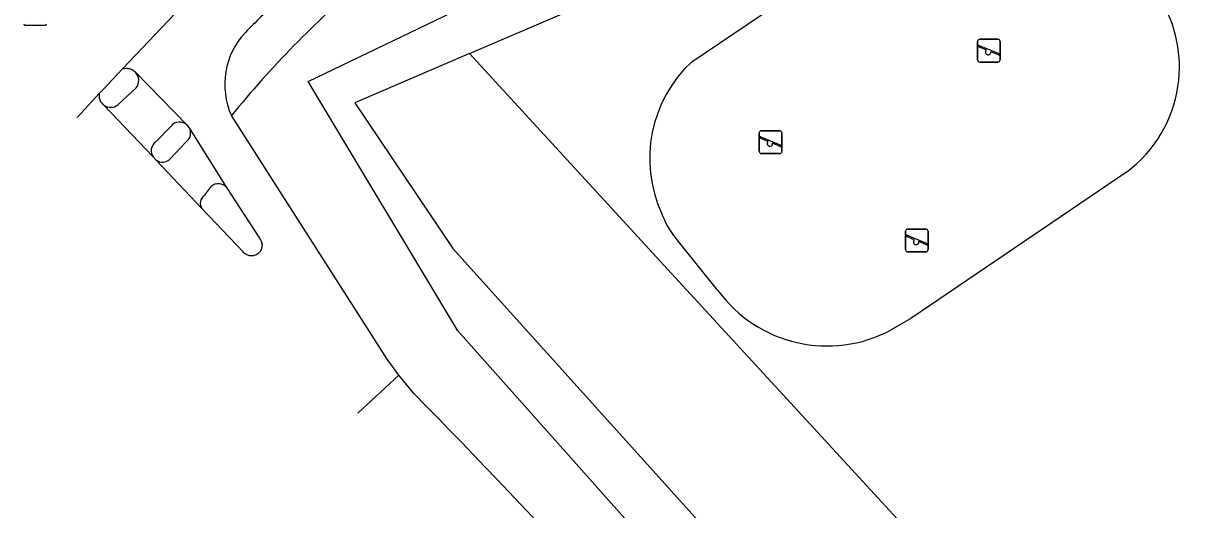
# Model space of a CAD drawing. Extents: x 160457 to 162082, y 388340 to 389736.
# Drawn here: x 160557.7 to 160609.6, y 388705.9 to 388727.1 of the extents above; entities that cross this region are included whole.
import ezdxf

# ---------------------------------------------------------------- set-up
doc = ezdxf.new("R2010")
doc.units = 0
for name, color, linetype in [('IMGEO_Fietspad_gesloten', 7, 'Continuous'), ('IMGEO_Fietspad_open', 7, 'Continuous'), ('IMGEO_Groenvoorziening', 7, 'Continuous'), ('IMGEO_Rijbaan_lokaal_gesloten', 7, 'Continuous'), ('IMGEO_Rioolput', 7, 'Continuous'), ('IMGEO_Speelvoorziening', 7, 'Continuous'), ('IMGEO_Voetpad_open', 7, 'Continuous'), ('IMGEO_Waterloop', 7, 'Continuous')]:
    doc.layers.add(name, color=color, linetype=linetype)

msp = doc.modelspace()

# ---------------------------------------------------------------- linework, layer by layer
at = {"layer": 'IMGEO_Fietspad_gesloten'}
for points in [[(160574.135, 388711.722), (160572.349, 388710.058), (160572.349, 388710.058)], [(160574.817, 388710.908), (160574.135, 388711.722)]]:
    msp.add_lwpolyline(points, dxfattribs=at)
msp.add_arc((160237.319, 388380.126), 472.569, 38.64572, 44.4242, dxfattribs=at)
at = {"layer": 'IMGEO_Fietspad_open'}
for points in [[(160562.039, 388725.134), (160562.085, 388725.148), (160562.132, 388725.157), (160562.18, 388725.162), (160562.228, 388725.163), (160562.276, 388725.16), (160562.323, 388725.152), (160562.369, 388725.14), (160562.415, 388725.125), (160562.458, 388725.105), (160562.5, 388725.081), (160562.539, 388725.054), (160562.576, 388725.023), (160562.61, 388724.989)], [(160562.61, 388724.989), (160564.867, 388722.678)], [(160561.225, 388723.555), (160561.189, 388723.584), (160561.157, 388723.615), (160561.128, 388723.649), (160561.102, 388723.686), (160561.08, 388723.725), (160561.061, 388723.765), (160561.046, 388723.807), (160561.034, 388723.85), (160561.026, 388723.894), (160561.023, 388723.939), (160561.023, 388723.984), (160561.028, 388724.028), (160561.036, 388724.072)], [(160561.83, 388723.561), (160562.637, 388724.304)], [(160563.386, 388721.282), (160561.225, 388723.555)], [(160574.135, 388711.722), (160573.636, 388712.43), (160566.812, 388723.09)], [(160564.162, 388722.63), (160563.481, 388721.929)], [(160564.867, 388722.678), (160564.995, 388722.478)], [(160564.995, 388722.478), (160566.592, 388719.949)], [(160563.504, 388721.157), (160563.386, 388721.282)], [(160565.516, 388719.029), (160563.504, 388721.157)], [(160566.592, 388719.949), (160568.034, 388717.727), (160568.049, 388717.709), (160568.074, 388717.675), (160568.095, 388717.639), (160568.113, 388717.602), (160568.128, 388717.563), (160568.139, 388717.522), (160568.147, 388717.481), (160568.151, 388717.44), (160568.151, 388717.398), (160568.147, 388717.356), (160568.14, 388717.315), (160568.129, 388717.275), (160568.114, 388717.235), (160568.096, 388717.198), (160568.075, 388717.162), (160568.05, 388717.128), (160568.023, 388717.096), (160567.993, 388717.067), (160567.96, 388717.041), (160567.926, 388717.018), (160567.889, 388716.997), (160567.851, 388716.981), (160567.811, 388716.968), (160567.77, 388716.958), (160567.729, 388716.952), (160567.687, 388716.95), (160567.645, 388716.951), (160567.604, 388716.957), (160567.563, 388716.966), (160567.523, 388716.978), (160567.484, 388716.994), (160567.447, 388717.014), (160567.412, 388717.036), (160567.379, 388717.062), (160567.349, 388717.091), (160567.321, 388717.122), (160565.516, 388719.029)]]:
    msp.add_lwpolyline(points, dxfattribs=at)
for centre, radius, start, end in [((160601.779, 388693.052), 48.114, 133.2878, 135.5709), ((160569.833, 388724.458), 3.317, 136.6908, 204.359), ((160562.215, 388724.63), 0.534, 322.3091, 42.2053), ((160561.524, 388723.951), 0.496, 232.9595, 308.1769), ((160564.537, 388722.328), 0.482, 46.6956, 141.0943), ((160563.752, 388721.559), 0.459, 126.1672, 217.1265)]:
    msp.add_arc(centre, radius, start, end, dxfattribs=at)
at = {"layer": 'IMGEO_Groenvoorziening'}
for points in [[(160586.97, 388725.449), (160597.254, 388732.392)], [(160695.986, 388555.099), (160694.463, 388558.158), (160680.762, 388585.674), (160677.836, 388591.55), (160671.219, 388604.839), (160652.291, 388633.023), (160633.738, 388660.649), (160614.997, 388684.744), (160592.315, 388709.409), (160586.743, 388715.469), (160577.237, 388725.805)], [(160606.017, 388720.621), (160596.565, 388714.209), (160595.706, 388713.71)], [(160588.12, 388715.435), (160586.273, 388717.723)]]:
    msp.add_lwpolyline(points, dxfattribs=at)
for centre, radius, start, end in [((160602.614, 388725.22), 5.72, 306.4983, 36.2113), ((160590.908, 388721.22), 5.779, 132.9566, 204.5598), ((160589.243, 388720.131), 3.824, 200.0844, 219.0328), ((160592.905, 388718.934), 5.928, 216.1772, 298.2012)]:
    msp.add_arc(centre, radius, start, end, dxfattribs=at)
at = {"layer": 'IMGEO_Rijbaan_lokaal_gesloten'}
for points in [[(160562.039, 388725.134), (160564.333, 388727.554), (160565.027, 388728.247)], [(160561.036, 388724.072), (160561.213, 388724.263), (160562.039, 388725.134)], [(160560.054, 388723.012), (160560.054, 388723.012), (160561.036, 388724.072)]]:
    msp.add_lwpolyline(points, dxfattribs=at)
at = {"layer": 'IMGEO_Rioolput'}
msp.add_line((160558.636, 388727.041), (160557.784, 388727.041), dxfattribs=at)
msp.add_lwpolyline([(160558.636, 388727.041), (160557.784, 388727.041)], dxfattribs=at)
for centre, start, end in [((160557.786, 388727.117), 181.552, 268.448), ((160557.786, 388727.117), 181.552, 268.448), ((160558.634, 388727.117), 271.552, 358.448), ((160558.634, 388727.117), 271.552, 358.448)]:
    msp.add_arc(centre, 0.0765, start, end, dxfattribs=at)
at = {"layer": 'IMGEO_Speelvoorziening'}
for p, q in [((160599.489, 388725.536), (160599.489, 388726.336)), ((160599.489, 388726.336), (160599.489, 388725.536)), ((160599.872, 388725.964), (160599.533, 388726.101)), ((160599.558, 388726.161), (160600.434, 388725.808)), ((160599.589, 388726.436), (160600.379, 388726.436)), ((160600.379, 388726.436), (160599.589, 388726.436)), ((160600.479, 388726.336), (160600.479, 388725.536)), ((160600.479, 388725.536), (160600.479, 388726.336)), ((160600.379, 388725.436), (160599.589, 388725.436)), ((160599.589, 388725.436), (160600.379, 388725.436)), ((160600.41, 388725.748), (160600.07, 388725.885)), ((160589.929, 388721.532), (160589.929, 388722.332)), ((160589.929, 388722.332), (160589.929, 388721.532)), ((160590.029, 388722.432), (160590.819, 388722.432)), ((160590.819, 388722.432), (160590.029, 388722.432)), ((160590.919, 388722.332), (160590.919, 388721.532)), ((160590.919, 388721.532), (160590.919, 388722.332)), ((160590.312, 388721.96), (160589.973, 388722.097)), ((160589.998, 388722.157), (160590.874, 388721.804)), ((160590.85, 388721.744), (160590.51, 388721.881)), ((160590.819, 388721.432), (160590.029, 388721.432)), ((160590.029, 388721.432), (160590.819, 388721.432)), ((160596.336, 388717.227), (160596.336, 388718.027)), ((160596.336, 388718.027), (160596.336, 388717.227)), ((160596.719, 388717.655), (160596.38, 388717.792)), ((160596.405, 388717.852), (160597.281, 388717.499)), ((160596.436, 388718.127), (160597.226, 388718.127)), ((160597.226, 388718.127), (160596.436, 388718.127)), ((160597.326, 388718.027), (160597.326, 388717.227)), ((160597.326, 388717.227), (160597.326, 388718.027)), ((160597.226, 388717.127), (160596.436, 388717.127)), ((160596.436, 388717.127), (160597.226, 388717.127)), ((160597.257, 388717.439), (160596.917, 388717.576))]:
    msp.add_line(p, q, dxfattribs=at)
for centre, radius, start, end in [((160599.589, 388726.336), 0.1, 90, 180), ((160599.589, 388726.336), 0.1, 90, 180), ((160599.546, 388726.131), 0.0327, 68.078, 248.078), ((160599.951, 388725.874), 0.12, 130.9928, 5.1632), ((160600.379, 388726.336), 0.1, 0, 90), ((160600.379, 388726.336), 0.1, 360, 90), ((160599.589, 388725.536), 0.1, 180, 270), ((160599.589, 388725.536), 0.1, 180, 270), ((160600.379, 388725.536), 0.1, 270, 0), ((160600.379, 388725.536), 0.1, 270, 0), ((160600.422, 388725.778), 0.0327, 248.078, 68.078), ((160590.029, 388722.332), 0.1, 90, 180), ((160590.029, 388722.332), 0.1, 90, 180), ((160590.819, 388722.332), 0.1, 0, 90), ((160590.819, 388722.332), 0.1, 360, 90), ((160589.986, 388722.127), 0.0327, 68.078, 248.078), ((160590.391, 388721.87), 0.12, 130.9928, 5.1632), ((160590.862, 388721.774), 0.0327, 248.078, 68.078), ((160590.029, 388721.532), 0.1, 180, 270), ((160590.029, 388721.532), 0.1, 180, 270), ((160590.819, 388721.532), 0.1, 270, 0), ((160590.819, 388721.532), 0.1, 270, 0), ((160596.436, 388718.027), 0.1, 90, 180), ((160596.436, 388718.027), 0.1, 90, 180), ((160596.393, 388717.822), 0.0327, 68.078, 248.078), ((160596.798, 388717.565), 0.12, 130.9928, 5.1632), ((160597.226, 388718.027), 0.1, 0, 90), ((160597.226, 388718.027), 0.1, 360, 90), ((160596.436, 388717.227), 0.1, 180, 270), ((160596.436, 388717.227), 0.1, 180, 270), ((160597.226, 388717.227), 0.1, 270, 0), ((160597.226, 388717.227), 0.1, 270, 0), ((160597.269, 388717.469), 0.0327, 248.078, 68.078)]:
    msp.add_arc(centre, radius, start, end, dxfattribs=at)
at = {"layer": 'IMGEO_Voetpad_open'}
for points in [[(160564.128, 388721.195), (160564.815, 388721.933)], [(160565.925, 388719.997), (160565.618, 388719.589)]]:
    msp.add_lwpolyline(points, dxfattribs=at)
for centre, radius, start, end in [((160600.193, 388696.055), 42.956, 130.0296, 140.9969), ((160564.537, 388722.327), 0.482, 305.194, 18.2517), ((160563.795, 388721.514), 0.461, 230.7796, 316.1902), ((160566.234, 388719.629), 0.481, 41.8124, 129.9553), ((160565.834, 388719.26), 0.393, 123.2713, 216.083)]:
    msp.add_arc(centre, radius, start, end, dxfattribs=at)
at = {"layer": 'IMGEO_Waterloop'}
for points in [[(160599.612, 388687.978), (160576.723, 388713.666), (160570.17, 388724.579), (160578.346, 388728.529)], [(160577.237, 388725.805), (160581.504, 388727.641)], [(160577.237, 388725.805), (160572.213, 388723.644), (160576.503, 388717.272), (160606.918, 388683.529)]]:
    msp.add_lwpolyline(points, dxfattribs=at)

doc.saveas('drawing.dxf')
